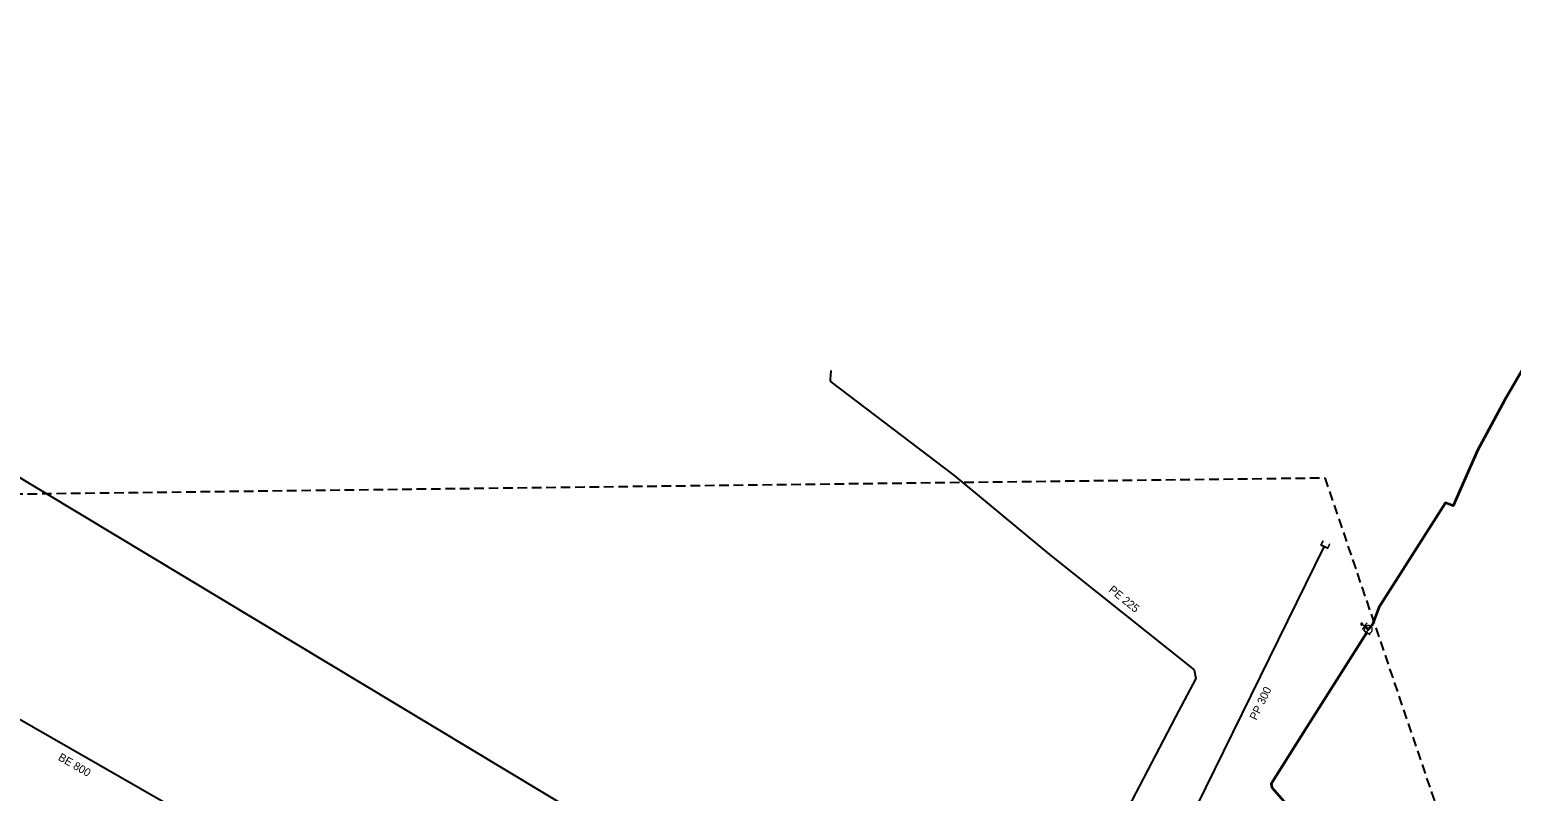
# Model space of a CAD drawing. Extents: x -659250 to -657316, y -997555 to -993684.
# Drawn here: x -658713.3 to -658528.2, y -993887.5 to -993792.3 of the extents above; entities that cross this region are included whole.
import ezdxf

# ---------------------------------------------------------------- set-up
doc = ezdxf.new("R2010")
doc.units = 0
doc.header["$LTSCALE"] = 0.4
doc.linetypes.add('MEDIUM_DASHED', pattern=[4.5, 3, -1.5])
doc.layers.add('1', color=7, linetype='Continuous')
for name, color, linetype, lineweight in [('14', 7, 'Continuous', 25), ('17', 7, 'Continuous', 25), ('29', 7, 'Continuous', 13), ('34', 7, 'Continuous', 13), ('47', 7, 'Continuous', 13), ('63', 7, 'MEDIUM_DASHED', 25), ('9', 7, 'Continuous', 13)]:
    doc.layers.add(name, color=color, linetype=linetype, lineweight=lineweight)

msp = doc.modelspace()

# ---------------------------------------------------------------- linework, layer by layer
at = {"layer": '14'}
msp.add_line((-658569.417, -993893.238), (-658551.545, -993856.921), dxfattribs=at)
at = {"layer": '14', "lineweight": 13}
for p, q in [((-658546.469, -993866.82), (-658546.859, -993866.559)), ((-658546.219, -993867.6), (-658546.039, -993867.239))]:
    msp.add_line(p, q, dxfattribs=at)
at = {"layer": '14'}
msp.add_lwpolyline([(-658473.149, -994006.14), (-658501.77, -993996.27), (-658536.69, -993978.98), (-658573.258, -993959.101), (-658589.362, -993950.17), (-658666.002, -993906.291), (-658746.41, -993860.219)], dxfattribs=at)
at = {"layer": '17', "lineweight": 35}
msp.add_line((-658546.039, -993867.239), (-658546.469, -993866.82), dxfattribs=at)
at = {"layer": '17'}
for points in [[(-658582.943, -993927.455), (-658848.846, -993767.397), (-658881.42, -993684.407)], [(-658613.158, -993834.902), (-658613.206, -993835.516), (-658613.261, -993835.945), (-658613.252, -993836.094), (-658613.243, -993836.168), (-658613.21, -993836.235), (-658613.163, -993836.285), (-658597.787, -993848.006), (-658585.87, -993857.859), (-658567.78, -993872.289), (-658567.57, -993873.379), (-658570.14, -993878.166), (-658579.07, -993895.295), (-658578.55, -993896.899), (-658569.561, -993901.34), (-658569.279, -993901.488)]]:
    msp.add_lwpolyline(points, dxfattribs=at)
at = {"layer": '17', "lineweight": 35}
for points in [[(-658369.719, -993813.73), (-658392.51, -993804.809), (-658410.399, -993797.28), (-658416.73, -993796.07), (-658425.579, -993792.96), (-658430.219, -993802.96), (-658431.559, -993803.859), (-658444.559, -993804.77), (-658454.18, -993805.51), (-658494.199, -993809.969), (-658512.07, -993812.05), (-658513.62, -993813.059), (-658519.93, -993823.039), (-658528.989, -993838.559), (-658532.399, -993844.859), (-658535.43, -993851.789), (-658536.39, -993851.43), (-658544.71, -993864.489), (-658545.52, -993866.6), (-658546.039, -993867.239)], [(-658546.219, -993867.6), (-658553.699, -993879.42), (-658558.19, -993886.52), (-658558.1, -993886.98), (-658554.5, -993891.05), (-658538.284, -993919.318), (-658538.579, -993920.23), (-658560.34, -993935.26), (-658561.21, -993935.469), (-658572.59, -993931.21), (-658574.57, -993930.109), (-658576.14, -993930.739), (-658579.39, -993937.359), (-658588.23, -993960.149), (-658601.5, -993987.92), (-658606.489, -993999.12), (-658630.8, -994055.498)]]:
    msp.add_lwpolyline(points, dxfattribs=at)
at = {"layer": '29'}
for points in [[(-658551.717, -993856.144), (-658551.99, -993856.702), (-658551.099, -993857.138), (-658550.826, -993856.578)], [(-658550.904, -993856.541), (-658551.138, -993857.022), (-658551.873, -993856.662), (-658551.638, -993856.182)]]:
    msp.add_lwpolyline(points, dxfattribs=at)
at = {"layer": '34'}
for p, q in [((-658546.745, -993867.236), (-658546.191, -993866.404)), ((-658546.641, -993867.333), (-658545.796, -993867.867))]:
    msp.add_line(p, q, dxfattribs=at)
at = {"layer": '47'}
for points in [[(-658545.539, -993867.239), (-658545.542, -993867.186), (-658545.55, -993867.134), (-658545.564, -993867.085), (-658545.581, -993867.036), (-658545.606, -993866.989), (-658545.635, -993866.945), (-658545.668, -993866.904), (-658545.705, -993866.867), (-658545.745, -993866.835), (-658545.789, -993866.806), (-658545.836, -993866.781), (-658545.885, -993866.764), (-658545.934, -993866.75), (-658545.987, -993866.742), (-658546.039, -993866.739), (-658546.091, -993866.742), (-658546.143, -993866.75), (-658546.194, -993866.764), (-658546.242, -993866.781), (-658546.289, -993866.806), (-658546.333, -993866.835), (-658546.374, -993866.867), (-658546.411, -993866.904), (-658546.444, -993866.945), (-658546.472, -993866.989), (-658546.496, -993867.036), (-658546.515, -993867.085), (-658546.527, -993867.134), (-658546.536, -993867.186), (-658546.539, -993867.239), (-658546.536, -993867.291), (-658546.527, -993867.343), (-658546.515, -993867.394), (-658546.496, -993867.441), (-658546.472, -993867.489), (-658546.444, -993867.532), (-658546.411, -993867.573), (-658546.374, -993867.61), (-658546.333, -993867.644), (-658546.289, -993867.671), (-658546.242, -993867.696), (-658546.194, -993867.715), (-658546.143, -993867.727), (-658546.091, -993867.735), (-658546.039, -993867.739), (-658545.987, -993867.735), (-658545.934, -993867.727), (-658545.885, -993867.715), (-658545.836, -993867.696), (-658545.789, -993867.671), (-658545.745, -993867.644), (-658545.705, -993867.61), (-658545.668, -993867.573), (-658545.635, -993867.532), (-658545.606, -993867.489), (-658545.581, -993867.441), (-658545.564, -993867.394), (-658545.55, -993867.343), (-658545.542, -993867.291)], [(-658545.956, -993867.239), (-658545.956, -993867.23), (-658545.959, -993867.222), (-658545.961, -993867.213), (-658545.964, -993867.205), (-658545.968, -993867.198), (-658545.973, -993867.191), (-658545.978, -993867.183), (-658545.983, -993867.178), (-658545.991, -993867.173), (-658545.998, -993867.168), (-658546.005, -993867.164), (-658546.014, -993867.161), (-658546.022, -993867.159), (-658546.03, -993867.156), (-658546.039, -993867.156), (-658546.048, -993867.156), (-658546.056, -993867.159), (-658546.064, -993867.161), (-658546.072, -993867.164), (-658546.08, -993867.168), (-658546.087, -993867.173), (-658546.094, -993867.178), (-658546.1, -993867.183), (-658546.106, -993867.191), (-658546.11, -993867.198), (-658546.114, -993867.205), (-658546.117, -993867.213), (-658546.119, -993867.222), (-658546.121, -993867.23), (-658546.121, -993867.239), (-658546.121, -993867.247), (-658546.119, -993867.255), (-658546.117, -993867.264), (-658546.114, -993867.272), (-658546.11, -993867.279), (-658546.106, -993867.286), (-658546.1, -993867.294), (-658546.094, -993867.299), (-658546.087, -993867.306), (-658546.08, -993867.309), (-658546.072, -993867.313), (-658546.064, -993867.316), (-658546.056, -993867.318), (-658546.048, -993867.321), (-658546.039, -993867.321), (-658546.03, -993867.321), (-658546.022, -993867.318), (-658546.014, -993867.316), (-658546.005, -993867.313), (-658545.998, -993867.309), (-658545.991, -993867.306), (-658545.983, -993867.299), (-658545.978, -993867.294), (-658545.973, -993867.286), (-658545.968, -993867.279), (-658545.964, -993867.272), (-658545.961, -993867.264), (-658545.959, -993867.255), (-658545.956, -993867.247)]]:
    msp.add_lwpolyline(points, close=True, dxfattribs=at)
at = {"layer": '63'}
msp.add_lwpolyline([(-659116.685, -993855.266), (-658551.464, -993848.288), (-658551.464, -993848.288), (-657316.352, -997490.822), (-657316.352, -997490.822), (-657839.705, -997490.822), (-657839.705, -997490.822)], close=True, dxfattribs=at)
at = {"layer": '9'}
for points in [[(-658546.985, -993866.559), (-658546.985, -993866.572), (-658546.983, -993866.585), (-658546.98, -993866.598), (-658546.975, -993866.61), (-658546.969, -993866.622), (-658546.962, -993866.633), (-658546.954, -993866.643), (-658546.944, -993866.653), (-658546.934, -993866.661), (-658546.923, -993866.668), (-658546.911, -993866.674), (-658546.899, -993866.679), (-658546.886, -993866.682), (-658546.873, -993866.684), (-658546.86, -993866.686), (-658546.847, -993866.685), (-658546.834, -993866.683), (-658546.821, -993866.68), (-658546.809, -993866.675), (-658546.797, -993866.669), (-658546.786, -993866.662), (-658546.776, -993866.654), (-658546.766, -993866.644), (-658546.758, -993866.634), (-658546.751, -993866.623), (-658546.745, -993866.611), (-658546.74, -993866.599), (-658546.737, -993866.586), (-658546.735, -993866.573), (-658546.733, -993866.56), (-658546.734, -993866.547), (-658546.736, -993866.534), (-658546.739, -993866.521), (-658546.744, -993866.509), (-658546.75, -993866.497), (-658546.757, -993866.486), (-658546.765, -993866.476), (-658546.775, -993866.466), (-658546.785, -993866.458), (-658546.796, -993866.451), (-658546.808, -993866.445), (-658546.82, -993866.44), (-658546.833, -993866.437), (-658546.846, -993866.435), (-658546.859, -993866.434), (-658546.872, -993866.434), (-658546.885, -993866.436), (-658546.898, -993866.439), (-658546.91, -993866.444), (-658546.922, -993866.45), (-658546.933, -993866.457), (-658546.943, -993866.465), (-658546.953, -993866.475), (-658546.961, -993866.485), (-658546.968, -993866.496), (-658546.974, -993866.508), (-658546.979, -993866.52), (-658546.982, -993866.533), (-658546.984, -993866.546)], [(-658546.965, -993866.559), (-658546.966, -993866.57), (-658546.964, -993866.581), (-658546.961, -993866.592), (-658546.957, -993866.602), (-658546.952, -993866.612), (-658546.946, -993866.621), (-658546.939, -993866.63), (-658546.931, -993866.638), (-658546.922, -993866.645), (-658546.913, -993866.651), (-658546.903, -993866.656), (-658546.893, -993866.66), (-658546.882, -993866.663), (-658546.871, -993866.666), (-658546.86, -993866.666), (-658546.849, -993866.666), (-658546.838, -993866.664), (-658546.827, -993866.661), (-658546.817, -993866.657), (-658546.807, -993866.652), (-658546.798, -993866.646), (-658546.789, -993866.639), (-658546.781, -993866.631), (-658546.774, -993866.622), (-658546.768, -993866.613), (-658546.763, -993866.603), (-658546.759, -993866.593), (-658546.756, -993866.582), (-658546.754, -993866.571), (-658546.753, -993866.56), (-658546.753, -993866.549), (-658546.755, -993866.538), (-658546.758, -993866.527), (-658546.762, -993866.517), (-658546.767, -993866.507), (-658546.773, -993866.498), (-658546.78, -993866.489), (-658546.788, -993866.481), (-658546.797, -993866.474), (-658546.806, -993866.468), (-658546.816, -993866.463), (-658546.826, -993866.459), (-658546.837, -993866.456), (-658546.848, -993866.454), (-658546.859, -993866.454), (-658546.87, -993866.453), (-658546.881, -993866.455), (-658546.892, -993866.458), (-658546.902, -993866.462), (-658546.912, -993866.467), (-658546.921, -993866.473), (-658546.93, -993866.48), (-658546.938, -993866.488), (-658546.945, -993866.497), (-658546.951, -993866.506), (-658546.956, -993866.516), (-658546.96, -993866.526), (-658546.963, -993866.537), (-658546.965, -993866.548)], [(-658546.946, -993866.559), (-658546.946, -993866.568), (-658546.945, -993866.577), (-658546.942, -993866.586), (-658546.939, -993866.594), (-658546.935, -993866.602), (-658546.93, -993866.61), (-658546.924, -993866.617), (-658546.918, -993866.623), (-658546.911, -993866.629), (-658546.903, -993866.634), (-658546.895, -993866.638), (-658546.887, -993866.641), (-658546.878, -993866.644), (-658546.869, -993866.645), (-658546.86, -993866.647), (-658546.851, -993866.646), (-658546.842, -993866.645), (-658546.833, -993866.642), (-658546.825, -993866.639), (-658546.817, -993866.635), (-658546.809, -993866.63), (-658546.802, -993866.624), (-658546.796, -993866.618), (-658546.79, -993866.611), (-658546.785, -993866.603), (-658546.781, -993866.595), (-658546.778, -993866.587), (-658546.775, -993866.578), (-658546.774, -993866.569), (-658546.772, -993866.56), (-658546.773, -993866.551), (-658546.774, -993866.542), (-658546.777, -993866.533), (-658546.78, -993866.525), (-658546.784, -993866.517), (-658546.789, -993866.509), (-658546.795, -993866.502), (-658546.801, -993866.496), (-658546.808, -993866.49), (-658546.816, -993866.485), (-658546.824, -993866.481), (-658546.832, -993866.478), (-658546.841, -993866.475), (-658546.85, -993866.474), (-658546.859, -993866.473), (-658546.868, -993866.473), (-658546.877, -993866.474), (-658546.886, -993866.477), (-658546.894, -993866.48), (-658546.902, -993866.484), (-658546.91, -993866.489), (-658546.917, -993866.495), (-658546.923, -993866.501), (-658546.929, -993866.508), (-658546.934, -993866.516), (-658546.938, -993866.524), (-658546.941, -993866.532), (-658546.944, -993866.541), (-658546.945, -993866.55)], [(-658546.926, -993866.559), (-658546.926, -993866.566), (-658546.925, -993866.573), (-658546.924, -993866.58), (-658546.921, -993866.586), (-658546.918, -993866.592), (-658546.914, -993866.598), (-658546.91, -993866.604), (-658546.905, -993866.609), (-658546.899, -993866.613), (-658546.893, -993866.617), (-658546.887, -993866.62), (-658546.881, -993866.623), (-658546.874, -993866.624), (-658546.867, -993866.627), (-658546.86, -993866.627), (-658546.853, -993866.627), (-658546.846, -993866.625), (-658546.839, -993866.624), (-658546.833, -993866.621), (-658546.826, -993866.618), (-658546.821, -993866.614), (-658546.815, -993866.61), (-658546.81, -993866.605), (-658546.806, -993866.599), (-658546.802, -993866.593), (-658546.799, -993866.587), (-658546.796, -993866.581), (-658546.794, -993866.574), (-658546.793, -993866.567), (-658546.792, -993866.56), (-658546.792, -993866.553), (-658546.793, -993866.546), (-658546.795, -993866.539), (-658546.798, -993866.533), (-658546.801, -993866.526), (-658546.805, -993866.521), (-658546.809, -993866.515), (-658546.814, -993866.51), (-658546.82, -993866.506), (-658546.825, -993866.502), (-658546.832, -993866.499), (-658546.838, -993866.496), (-658546.845, -993866.494), (-658546.852, -993866.493), (-658546.859, -993866.493), (-658546.866, -993866.493), (-658546.873, -993866.493), (-658546.88, -993866.495), (-658546.886, -993866.498), (-658546.892, -993866.501), (-658546.898, -993866.505), (-658546.904, -993866.509), (-658546.909, -993866.514), (-658546.913, -993866.52), (-658546.917, -993866.525), (-658546.92, -993866.532), (-658546.923, -993866.538), (-658546.924, -993866.545), (-658546.926, -993866.552)], [(-658546.906, -993866.559), (-658546.906, -993866.564), (-658546.906, -993866.569), (-658546.905, -993866.574), (-658546.903, -993866.578), (-658546.901, -993866.583), (-658546.898, -993866.587), (-658546.895, -993866.59), (-658546.891, -993866.594), (-658546.888, -993866.597), (-658546.884, -993866.6), (-658546.879, -993866.602), (-658546.875, -993866.604), (-658546.87, -993866.605), (-658546.865, -993866.607), (-658546.86, -993866.607), (-658546.855, -993866.607), (-658546.85, -993866.606), (-658546.845, -993866.605), (-658546.841, -993866.603), (-658546.836, -993866.601), (-658546.832, -993866.598), (-658546.828, -993866.595), (-658546.825, -993866.591), (-658546.822, -993866.588), (-658546.819, -993866.584), (-658546.817, -993866.579), (-658546.815, -993866.575), (-658546.814, -993866.57), (-658546.813, -993866.565), (-658546.812, -993866.56), (-658546.812, -993866.555), (-658546.813, -993866.55), (-658546.814, -993866.545), (-658546.816, -993866.541), (-658546.818, -993866.536), (-658546.821, -993866.532), (-658546.824, -993866.528), (-658546.827, -993866.525), (-658546.831, -993866.522), (-658546.835, -993866.519), (-658546.84, -993866.517), (-658546.844, -993866.515), (-658546.849, -993866.514), (-658546.854, -993866.513), (-658546.859, -993866.513), (-658546.864, -993866.513), (-658546.869, -993866.514), (-658546.874, -993866.514), (-658546.878, -993866.516), (-658546.883, -993866.518), (-658546.887, -993866.521), (-658546.89, -993866.524), (-658546.894, -993866.527), (-658546.897, -993866.531), (-658546.9, -993866.535), (-658546.902, -993866.54), (-658546.904, -993866.544), (-658546.905, -993866.549), (-658546.906, -993866.554)], [(-658546.886, -993866.559), (-658546.886, -993866.562), (-658546.887, -993866.565), (-658546.886, -993866.567), (-658546.885, -993866.57), (-658546.884, -993866.573), (-658546.882, -993866.575), (-658546.88, -993866.577), (-658546.878, -993866.579), (-658546.876, -993866.581), (-658546.874, -993866.583), (-658546.871, -993866.585), (-658546.868, -993866.586), (-658546.866, -993866.586), (-658546.863, -993866.587), (-658546.86, -993866.587), (-658546.857, -993866.587), (-658546.854, -993866.587), (-658546.851, -993866.586), (-658546.849, -993866.585), (-658546.846, -993866.584), (-658546.844, -993866.582), (-658546.841, -993866.58), (-658546.839, -993866.578), (-658546.838, -993866.576), (-658546.836, -993866.574), (-658546.835, -993866.571), (-658546.833, -993866.568), (-658546.833, -993866.566), (-658546.832, -993866.563), (-658546.831, -993866.56), (-658546.832, -993866.557), (-658546.832, -993866.554), (-658546.833, -993866.551), (-658546.834, -993866.549), (-658546.835, -993866.546), (-658546.837, -993866.544), (-658546.838, -993866.541), (-658546.84, -993866.539), (-658546.843, -993866.538), (-658546.845, -993866.536), (-658546.848, -993866.535), (-658546.85, -993866.534), (-658546.853, -993866.533), (-658546.856, -993866.533), (-658546.859, -993866.532), (-658546.862, -993866.533), (-658546.865, -993866.532), (-658546.867, -993866.534), (-658546.87, -993866.534), (-658546.873, -993866.535), (-658546.875, -993866.537), (-658546.877, -993866.538), (-658546.879, -993866.54), (-658546.881, -993866.543), (-658546.883, -993866.545), (-658546.884, -993866.548), (-658546.885, -993866.55), (-658546.886, -993866.553), (-658546.886, -993866.556)], [(-658546.867, -993866.559), (-658546.867, -993866.561), (-658546.867, -993866.561), (-658546.866, -993866.561), (-658546.866, -993866.563), (-658546.867, -993866.564), (-658546.865, -993866.564), (-658546.865, -993866.564), (-658546.865, -993866.566), (-658546.865, -993866.566), (-658546.864, -993866.567), (-658546.862, -993866.567), (-658546.862, -993866.567), (-658546.862, -993866.568), (-658546.86, -993866.568), (-658546.86, -993866.568), (-658546.859, -993866.568), (-658546.858, -993866.568), (-658546.858, -993866.567), (-658546.857, -993866.567), (-658546.855, -993866.567), (-658546.855, -993866.566), (-658546.855, -993866.566), (-658546.854, -993866.565), (-658546.854, -993866.565), (-658546.852, -993866.564), (-658546.852, -993866.563), (-658546.851, -993866.562), (-658546.851, -993866.562), (-658546.851, -993866.561), (-658546.851, -993866.56), (-658546.851, -993866.559), (-658546.851, -993866.558), (-658546.851, -993866.558), (-658546.852, -993866.557), (-658546.852, -993866.556), (-658546.853, -993866.555), (-658546.853, -993866.555), (-658546.854, -993866.554), (-658546.854, -993866.554), (-658546.855, -993866.553), (-658546.856, -993866.553), (-658546.857, -993866.552), (-658546.857, -993866.552), (-658546.858, -993866.552), (-658546.859, -993866.552), (-658546.86, -993866.552), (-658546.861, -993866.552), (-658546.861, -993866.552), (-658546.862, -993866.553), (-658546.863, -993866.552), (-658546.864, -993866.554), (-658546.864, -993866.554), (-658546.865, -993866.554), (-658546.865, -993866.554), (-658546.866, -993866.556), (-658546.866, -993866.557), (-658546.866, -993866.558), (-658546.867, -993866.558), (-658546.867, -993866.559)]]:
    msp.add_lwpolyline(points, close=True, dxfattribs=at)

# ---------------------------------------------------------------- texts
at = {"layer": '1'}
for s, rotation, p in [('PE 225', 321, (-658578.555, -993862.433)), ('PP 300', 64, (-658560.024, -993878.647)), ('BE 800', 330, (-658709.795, -993883.486))]:
    msp.add_text(s, height=1, rotation=rotation, dxfattribs=at).set_placement(p)

doc.saveas('drawing.dxf')
